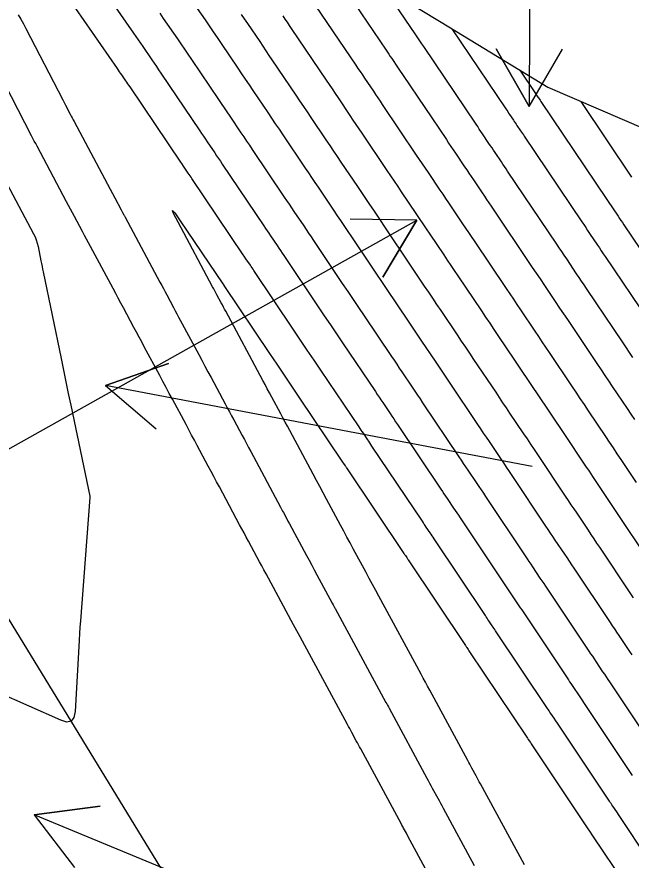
# Model space of a CAD drawing. Extents: x 954385 to 988206, y 1868364 to 1924553.
# Drawn here: x 956260.7 to 956316, y 1922333.4 to 1922409.4 of the extents above; entities that cross this region are included whole.
import ezdxf

# ---------------------------------------------------------------- set-up
doc = ezdxf.new("R2010")
doc.units = 0
for name, color, linetype in [('24', 7, 'Continuous'), ('26', 7, 'Continuous'), ('6', 7, 'Continuous'), ('7', 7, 'Continuous'), ('Default', 7, 'Continuous')]:
    doc.layers.add(name, color=color, linetype=linetype)

msp = doc.modelspace()

# ---------------------------------------------------------------- linework, layer by layer
at = {"layer": '24'}
msp.add_lwpolyline([(956289.316, 1922414.801), (956298.929, 1922408.959), (956308.528, 1922403.109), (956319.777, 1922398.269), (956331.687, 1922393.832), (956341.462, 1922388.09), (956351.192, 1922382.32), (956360.934, 1922376.558), (956369.904, 1922370.322), (956373.461, 1922365.58), (956375.82, 1922362.219), (956381.68, 1922354.081), (956387.79, 1922346.096), (956392.674, 1922337.361), (956397.137, 1922328.369), (956398.602, 1922317.541), (956398.746, 1922305.906), (956396.78, 1922292.979), (956395.195, 1922280.287), (956393.915, 1922267.78), (956393.014, 1922255.506), (956394.759, 1922244.849), (956397.469, 1922234.784), (956401.428, 1922225.484)], dxfattribs=at)
at = {"layer": '26'}
for points in [[(956307.131, 1922468.928), (956306.85, 1922401.363), (956303.872, 1922406.572), (956306.85, 1922401.363), (956309.872, 1922406.547)], [(956257.131, 1922368.928), (956296.739, 1922391.128), (956293.673, 1922385.97), (956296.739, 1922391.128), (956290.74, 1922391.204)], [(956307.131, 1922368.928), (956268.694, 1922376.217), (956274.358, 1922378.196), (956268.694, 1922376.217), (956273.24, 1922372.301)], [(956307.131, 1922318.928), (956262.242, 1922337.52), (956268.19, 1922338.303), (956262.242, 1922337.52), (956265.894, 1922332.76)]]:
    msp.add_lwpolyline(points, dxfattribs=at)
at = {"layer": '6'}
for points in [[(956268.177, 1922412.366), (956271.209, 1922407.967), (956271.414, 1922407.668), (956271.62, 1922407.37), (956271.826, 1922407.071), (956272.031, 1922406.772), (956272.854, 1922405.578), (956273.06, 1922405.279), (956273.264, 1922404.979), (956273.468, 1922404.679), (956273.671, 1922404.379), (956277.179, 1922399.18), (956277.347, 1922398.931), (956277.516, 1922398.681), (956277.684, 1922398.431), (956277.853, 1922398.181), (956278.527, 1922397.182), (956278.696, 1922396.932), (956278.864, 1922396.682), (956279.033, 1922396.432), (956279.201, 1922396.182), (956282.959, 1922390.6), (956283.108, 1922390.378), (956283.258, 1922390.156), (956283.408, 1922389.934), (956283.557, 1922389.712), (956284.155, 1922388.823), (956284.305, 1922388.601), (956284.454, 1922388.379), (956284.604, 1922388.157), (956284.753, 1922387.934), (956287.853, 1922383.321), (956288.401, 1922382.506), (956288.949, 1922381.69), (956289.498, 1922380.875), (956290.046, 1922380.06), (956293.008, 1922375.661), (956293.174, 1922375.415), (956293.339, 1922375.169), (956293.505, 1922374.923), (956293.67, 1922374.677), (956294.332, 1922373.693), (956294.498, 1922373.447), (956294.663, 1922373.201), (956294.828, 1922372.954), (956294.993, 1922372.708), (956298.896, 1922366.885), (956299.04, 1922366.67), (956299.185, 1922366.455), (956299.329, 1922366.239), (956299.474, 1922366.024), (956300.053, 1922365.163), (956300.198, 1922364.948), (956300.342, 1922364.732), (956300.486, 1922364.517), (956300.63, 1922364.301), (956304.727, 1922358.161), (956304.848, 1922357.979), (956304.97, 1922357.798), (956305.091, 1922357.616), (956305.213, 1922357.435), (956305.699, 1922356.708), (956305.82, 1922356.527), (956305.942, 1922356.345), (956306.063, 1922356.164), (956306.185, 1922355.982), (956310.394, 1922349.685), (956310.509, 1922349.514), (956310.623, 1922349.343), (956310.737, 1922349.172), (956310.852, 1922349.001), (956311.309, 1922348.316), (956311.423, 1922348.145), (956311.537, 1922347.974), (956311.651, 1922347.802), (956311.766, 1922347.631), (956316.036, 1922341.232), (956316.145, 1922341.069)], [(956316.535, 1922367.471), (956315.145, 1922369.546), (956314.797, 1922370.065), (956314.45, 1922370.584), (956314.103, 1922371.103), (956313.757, 1922371.623), (956312.211, 1922373.94), (956311.838, 1922374.499), (956311.464, 1922375.057), (956311.089, 1922375.616), (956310.714, 1922376.174), (956308.69, 1922379.183), (956308.367, 1922379.663), (956308.045, 1922380.143), (956307.723, 1922380.623), (956307.4, 1922381.104), (956306.112, 1922383.026), (956305.79, 1922383.506), (956305.468, 1922383.986), (956305.146, 1922384.466), (956304.823, 1922384.946), (956301.925, 1922389.254), (956301.668, 1922389.636), (956301.411, 1922390.018), (956301.154, 1922390.4), (956300.897, 1922390.782), (956299.869, 1922392.31), (956299.612, 1922392.692), (956299.355, 1922393.074), (956299.098, 1922393.456), (956298.841, 1922393.838), (956297.775, 1922395.424), (956297.512, 1922395.816), (956297.248, 1922396.207), (956296.985, 1922396.599), (956296.721, 1922396.99), (956293.649, 1922401.555), (956293.45, 1922401.851), (956293.251, 1922402.146), (956293.052, 1922402.442), (956292.853, 1922402.737), (956292.057, 1922403.92), (956291.858, 1922404.215), (956291.659, 1922404.511), (956291.46, 1922404.806), (956291.261, 1922405.101), (956287.138, 1922411.212)], [(956299.477, 1922329.052), (956295.939, 1922335.579), (956295.791, 1922335.852), (956295.545, 1922336.306), (956295.495, 1922336.397), (956295.446, 1922336.488), (956295.397, 1922336.579), (956295.348, 1922336.669), (956291.682, 1922343.458), (956291.583, 1922343.642), (956291.483, 1922343.826), (956291.384, 1922344.01), (956291.284, 1922344.195), (956290.886, 1922344.931), (956290.787, 1922345.115), (956290.687, 1922345.299), (956290.587, 1922345.483), (956290.488, 1922345.667), (956286.213, 1922353.552), (956286.064, 1922353.828), (956285.915, 1922354.103), (956285.767, 1922354.378), (956285.618, 1922354.654), (956283.157, 1922359.223), (956282.958, 1922359.593), (956282.759, 1922359.963), (956282.56, 1922360.333), (956282.36, 1922360.702), (956281.564, 1922362.181), (956281.365, 1922362.551), (956281.166, 1922362.921), (956280.968, 1922363.291), (956280.77, 1922363.661), (956278.945, 1922367.07), (956278.694, 1922367.538), (956278.443, 1922368.006), (956278.193, 1922368.474), (956277.942, 1922368.943), (956276.941, 1922370.816), (956276.69, 1922371.284), (956276.44, 1922371.752), (956276.189, 1922372.22), (956275.938, 1922372.688), (956274.716, 1922374.97), (956274.428, 1922375.506), (956274.141, 1922376.042), (956273.853, 1922376.578), (956273.566, 1922377.115), (956272.176, 1922379.704), (956271.942, 1922380.142), (956271.707, 1922380.58), (956271.473, 1922381.017), (956271.238, 1922381.455), (956270.301, 1922383.206), (956270.066, 1922383.644), (956269.832, 1922384.082), (956269.598, 1922384.52), (956269.363, 1922384.958), (956267.342, 1922388.737), (956267.162, 1922389.074), (956266.982, 1922389.412), (956266.801, 1922389.749), (956266.621, 1922390.087), (956265.901, 1922391.437), (956265.721, 1922391.774), (956265.541, 1922392.112), (956265.361, 1922392.449), (956265.181, 1922392.787), (956262.513, 1922397.789), (956262.39, 1922398.02), (956262.268, 1922398.252), (956262.147, 1922398.484), (956262.027, 1922398.716), (956257.779, 1922406.939)], [(956316.116, 1922395.007), (956311.537, 1922401.814)]]:
    msp.add_lwpolyline(points, dxfattribs=at)
at = {"layer": '7'}
for points in [[(956288.85, 1922414.034), (956293.96, 1922406.459), (956294.089, 1922406.268), (956294.218, 1922406.076), (956294.347, 1922405.885), (956294.476, 1922405.693), (956294.992, 1922404.927), (956295.121, 1922404.736), (956295.25, 1922404.544), (956295.379, 1922404.353), (956295.507, 1922404.161), (956299.4, 1922398.378), (956299.604, 1922398.076), (956299.807, 1922397.773), (956300.011, 1922397.47), (956300.214, 1922397.167), (956301.038, 1922395.941), (956301.237, 1922395.646), (956301.436, 1922395.35), (956301.634, 1922395.055), (956301.833, 1922394.76), (956302.628, 1922393.578), (956302.827, 1922393.283), (956303.026, 1922392.988), (956303.225, 1922392.692), (956303.423, 1922392.397), (956307.081, 1922386.958), (956307.355, 1922386.551), (956307.629, 1922386.143), (956307.903, 1922385.736), (956308.176, 1922385.328), (956309.27, 1922383.696), (956309.543, 1922383.288), (956309.817, 1922382.881), (956310.091, 1922382.473), (956310.365, 1922382.066), (956313.021, 1922378.116), (956313.355, 1922377.62), (956313.688, 1922377.123), (956314.021, 1922376.625), (956314.353, 1922376.128), (956315.682, 1922374.137), (956316.014, 1922373.639), (956316.346, 1922373.141)], [(956275.513, 1922412.28), (956277.65, 1922409.178), (956278.016, 1922408.644), (956278.381, 1922408.11), (956278.745, 1922407.575), (956279.108, 1922407.039), (956280.603, 1922404.823), (956280.941, 1922404.322), (956281.279, 1922403.821), (956281.617, 1922403.32), (956281.955, 1922402.819), (956283.306, 1922400.815), (956283.644, 1922400.314), (956283.982, 1922399.813), (956284.32, 1922399.312), (956284.657, 1922398.811), (956286.676, 1922395.812), (956286.966, 1922395.382), (956287.255, 1922394.952), (956287.545, 1922394.522), (956287.834, 1922394.092), (956288.993, 1922392.371), (956289.282, 1922391.94), (956289.572, 1922391.51), (956289.861, 1922391.08), (956290.15, 1922390.649), (956292.248, 1922387.528), (956292.68, 1922386.886), (956293.111, 1922386.244), (956293.543, 1922385.602), (956293.975, 1922384.96), (956295.963, 1922382.007), (956296.266, 1922381.558), (956296.568, 1922381.108), (956296.87, 1922380.659), (956297.172, 1922380.21), (956298.381, 1922378.413), (956298.683, 1922377.964), (956298.985, 1922377.515), (956299.287, 1922377.065), (956299.588, 1922376.616), (956302.214, 1922372.697), (956302.471, 1922372.314), (956302.729, 1922371.93), (956302.986, 1922371.546), (956303.244, 1922371.163), (956304.276, 1922369.63), (956304.533, 1922369.246), (956304.791, 1922368.862), (956305.048, 1922368.478), (956305.304, 1922368.094), (956308.339, 1922363.546), (956308.55, 1922363.229), (956308.762, 1922362.912), (956308.974, 1922362.596), (956309.185, 1922362.279), (956310.033, 1922361.013), (956310.245, 1922360.697), (956310.457, 1922360.38), (956310.669, 1922360.064), (956310.88, 1922359.747), (956314.152, 1922354.853), (956314.348, 1922354.56), (956314.543, 1922354.268), (956314.738, 1922353.976), (956314.933, 1922353.684), (956315.714, 1922352.514), (956315.909, 1922352.222), (956316.104, 1922351.929)], [(956316.204, 1922378.752), (956315.913, 1922379.188), (956315.621, 1922379.623), (956315.328, 1922380.059), (956312.039, 1922384.948), (956311.814, 1922385.283), (956311.589, 1922385.618), (956311.364, 1922385.954), (956311.139, 1922386.289), (956310.24, 1922387.63), (956310.015, 1922387.965), (956309.79, 1922388.301), (956309.565, 1922388.636), (956309.34, 1922388.971), (956304.921, 1922395.54), (956304.781, 1922395.749), (956304.64, 1922395.958), (956304.5, 1922396.166), (956304.359, 1922396.375), (956303.798, 1922397.209), (956303.657, 1922397.418), (956303.517, 1922397.627), (956303.376, 1922397.836), (956303.236, 1922398.044), (956302.654, 1922398.911), (956302.51, 1922399.125), (956302.366, 1922399.339), (956302.222, 1922399.553), (956302.078, 1922399.767), (956297.366, 1922406.767), (956297.189, 1922407.03), (956296.895, 1922407.467), (956296.836, 1922407.555), (956296.777, 1922407.642), (956296.718, 1922407.73), (956296.659, 1922407.817), (956293.776, 1922412.09)], [(956317.64, 1922333.436), (956314.96, 1922337.446), (956314.745, 1922337.769), (956314.385, 1922338.307), (956314.313, 1922338.414), (956314.242, 1922338.522), (956314.17, 1922338.629), (956314.098, 1922338.737), (956309.401, 1922345.775), (956309.254, 1922345.996), (956309.106, 1922346.217), (956308.811, 1922346.659), (956308.737, 1922346.77), (956308.663, 1922346.88), (956308.589, 1922346.991), (956308.515, 1922347.101), (956303.837, 1922354.099), (956303.761, 1922354.214), (956303.684, 1922354.328), (956303.608, 1922354.442), (956303.532, 1922354.556), (956303.226, 1922355.012), (956303.15, 1922355.126), (956303.073, 1922355.24), (956302.997, 1922355.355), (956302.921, 1922355.469), (956298.294, 1922362.405), (956298.206, 1922362.536), (956298.118, 1922362.667), (956298.03, 1922362.799), (956297.942, 1922362.93), (956297.589, 1922363.454), (956297.501, 1922363.586), (956297.412, 1922363.717), (956297.324, 1922363.848), (956297.236, 1922363.979), (956292.696, 1922370.754), (956292.599, 1922370.899), (956292.502, 1922371.043), (956292.405, 1922371.188), (956292.308, 1922371.332), (956291.919, 1922371.91), (956291.822, 1922372.055), (956291.725, 1922372.199), (956291.628, 1922372.343), (956291.53, 1922372.488), (956288.082, 1922377.61), (956287.475, 1922378.512), (956286.868, 1922379.414), (956286.261, 1922380.316), (956285.655, 1922381.218), (956282.054, 1922386.577), (956281.975, 1922386.695), (956281.895, 1922386.813), (956281.816, 1922386.931), (956281.736, 1922387.049), (956281.339, 1922387.64), (956281.18, 1922387.876), (956281.1, 1922387.994), (956276.473, 1922394.867), (956276.389, 1922394.992), (956276.305, 1922395.116), (956276.221, 1922395.24), (956276.138, 1922395.365), (956275.718, 1922395.986), (956275.551, 1922396.235), (956275.467, 1922396.359), (956270.892, 1922403.14), (956270.799, 1922403.277), (956270.706, 1922403.414), (956270.613, 1922403.551), (956270.519, 1922403.687), (956270.143, 1922404.234), (956270.048, 1922404.37), (956269.954, 1922404.507), (956269.86, 1922404.643), (956269.766, 1922404.78), (956265.261, 1922411.319)], [(956260.816, 1922409.637), (956261.057, 1922409.234), (956261.288, 1922408.825), (956261.508, 1922408.41), (956264.832, 1922401.976), (956265.086, 1922401.485), (956265.509, 1922400.666), (956265.594, 1922400.502), (956265.679, 1922400.339), (956265.765, 1922400.175), (956265.852, 1922400.013), (956269.096, 1922393.929), (956269.309, 1922393.53), (956269.522, 1922393.131), (956270.103, 1922392.042), (956270.218, 1922391.825), (956270.334, 1922391.608), (956270.363, 1922391.553), (956270.392, 1922391.499), (956270.421, 1922391.445), (956270.45, 1922391.391), (956273.591, 1922385.524), (956273.744, 1922385.239), (956273.897, 1922384.953), (956274.05, 1922384.668), (956274.203, 1922384.382), (956274.814, 1922383.239), (956274.966, 1922382.954), (956275.119, 1922382.668), (956275.272, 1922382.382), (956275.425, 1922382.097), (956277.083, 1922379.003), (956277.36, 1922378.487), (956277.636, 1922377.97), (956277.913, 1922377.454), (956278.19, 1922376.938), (956279.468, 1922374.556), (956279.66, 1922374.198), (956279.852, 1922373.84), (956280.044, 1922373.482), (956280.235, 1922373.125), (956281.001, 1922371.694), (956281.193, 1922371.336), (956281.384, 1922370.978), (956281.576, 1922370.62), (956281.767, 1922370.262), (956284.442, 1922365.261), (956284.51, 1922365.135), (956284.578, 1922365.008), (956284.645, 1922364.882), (956284.713, 1922364.756), (956284.985, 1922364.251), (956285.121, 1922363.998), (956285.257, 1922363.745), (956286.789, 1922360.899), (956287.025, 1922360.461), (956287.261, 1922360.024), (956287.497, 1922359.586), (956287.732, 1922359.148), (956289.102, 1922356.604), (956289.191, 1922356.439), (956289.281, 1922356.273), (956289.303, 1922356.231), (956289.325, 1922356.19), (956289.348, 1922356.148), (956289.37, 1922356.107), (956293.954, 1922347.651), (956294.026, 1922347.519), (956294.098, 1922347.386), (956294.169, 1922347.254), (956294.241, 1922347.121), (956297.644, 1922340.826), (956297.765, 1922340.601), (956297.887, 1922340.376), (956298.008, 1922340.151), (956298.13, 1922339.926), (956298.616, 1922339.026), (956298.737, 1922338.801), (956298.859, 1922338.576), (956298.981, 1922338.351), (956299.103, 1922338.127), (956301.918, 1922332.935)], [(956317.975, 1922343.727), (956314.13, 1922349.488), (956313.975, 1922349.72), (956313.821, 1922349.951), (956313.666, 1922350.183), (956313.511, 1922350.415), (956312.893, 1922351.342), (956312.738, 1922351.574), (956312.583, 1922351.806), (956312.428, 1922352.037), (956312.273, 1922352.269), (956308.533, 1922357.865), (956308.366, 1922358.114), (956308.199, 1922358.363), (956308.033, 1922358.612), (956307.866, 1922358.861), (956307.199, 1922359.857), (956307.032, 1922360.106), (956306.866, 1922360.355), (956306.699, 1922360.604), (956306.533, 1922360.853), (956302.967, 1922366.198), (956302.767, 1922366.498), (956302.566, 1922366.797), (956302.366, 1922367.097), (956302.164, 1922367.396), (956301.359, 1922368.594), (956301.158, 1922368.893), (956300.957, 1922369.192), (956300.756, 1922369.492), (956300.555, 1922369.791), (956297.291, 1922374.662), (956297.057, 1922375.01), (956296.824, 1922375.358), (956296.59, 1922375.705), (956296.357, 1922376.053), (956295.421, 1922377.443), (956295.187, 1922377.791), (956294.954, 1922378.139), (956294.72, 1922378.486), (956294.486, 1922378.834), (956292.011, 1922382.51), (956291.52, 1922383.238), (956291.03, 1922383.967), (956290.54, 1922384.696), (956290.05, 1922385.425), (956287.452, 1922389.292), (956287.232, 1922389.618), (956287.013, 1922389.944), (956286.793, 1922390.271), (956286.574, 1922390.597), (956285.696, 1922391.902), (956285.476, 1922392.228), (956285.257, 1922392.554), (956285.037, 1922392.88), (956284.817, 1922393.206), (956281.929, 1922397.496), (956281.676, 1922397.872), (956281.423, 1922398.248), (956281.17, 1922398.623), (956280.917, 1922398.998), (956279.904, 1922400.5), (956279.651, 1922400.875), (956279.397, 1922401.251), (956279.144, 1922401.626), (956278.891, 1922402.002), (956276.451, 1922405.618), (956276.137, 1922406.082), (956275.823, 1922406.545), (956275.507, 1922407.006), (956275.19, 1922407.468), (956273.92, 1922409.311), (956273.603, 1922409.772)], [(956316.267, 1922357.084), (956316.031, 1922357.436), (956313.228, 1922361.63), (956312.971, 1922362.014), (956312.714, 1922362.398), (956312.457, 1922362.782), (956312.2, 1922363.166), (956311.172, 1922364.702), (956310.915, 1922365.086), (956310.658, 1922365.47), (956310.401, 1922365.854), (956310.145, 1922366.238), (956307.641, 1922369.991), (956307.328, 1922370.459), (956307.015, 1922370.927), (956306.701, 1922371.395), (956306.387, 1922371.863), (956305.129, 1922373.733), (956304.815, 1922374.2), (956304.501, 1922374.668), (956304.187, 1922375.136), (956303.873, 1922375.603), (956301.885, 1922378.569), (956301.516, 1922379.121), (956301.146, 1922379.672), (956300.776, 1922380.223), (956300.405, 1922380.774), (956298.924, 1922382.977), (956298.553, 1922383.528), (956298.182, 1922384.078), (956297.812, 1922384.629), (956297.441, 1922385.18), (956295.94, 1922387.41), (956295.566, 1922387.965), (956295.192, 1922388.52), (956294.819, 1922389.076), (956294.446, 1922389.631), (956292.849, 1922392.007), (956292.49, 1922392.541), (956292.131, 1922393.076), (956291.771, 1922393.61), (956291.412, 1922394.144), (956289.932, 1922396.343), (956289.593, 1922396.846), (956289.254, 1922397.35), (956288.915, 1922397.854), (956288.576, 1922398.357), (956287.219, 1922400.372), (956286.88, 1922400.875), (956286.541, 1922401.379), (956286.202, 1922401.882), (956285.862, 1922402.386), (956283.714, 1922405.57), (956283.437, 1922405.98), (956283.16, 1922406.391), (956282.883, 1922406.802), (956282.606, 1922407.213), (956281.497, 1922408.856), (956281.22, 1922409.267), (956280.941, 1922409.676)], [(956284.657, 1922409.532), (956284.849, 1922409.247), (956285.041, 1922408.961), (956285.234, 1922408.676), (956285.426, 1922408.391), (956288.561, 1922403.744), (956288.831, 1922403.344), (956289.1, 1922402.945), (956289.369, 1922402.545), (956289.638, 1922402.146), (956290.714, 1922400.547), (956290.983, 1922400.148), (956291.252, 1922399.748), (956291.521, 1922399.348), (956291.79, 1922398.949), (956294.043, 1922395.602), (956294.366, 1922395.122), (956294.689, 1922394.642), (956295.013, 1922394.161), (956295.336, 1922393.68), (956296.643, 1922391.734), (956296.958, 1922391.266), (956297.273, 1922390.797), (956297.589, 1922390.328), (956297.904, 1922389.86), (956299.166, 1922387.985), (956299.482, 1922387.517), (956299.797, 1922387.048), (956300.112, 1922386.579), (956300.428, 1922386.111), (956302.564, 1922382.934), (956302.936, 1922382.382), (956303.307, 1922381.829), (956303.678, 1922381.276), (956304.049, 1922380.723), (956305.532, 1922378.509), (956305.903, 1922377.957), (956306.273, 1922377.405), (956306.644, 1922376.854), (956307.014, 1922376.302), (956308.498, 1922374.096), (956308.869, 1922373.544), (956309.239, 1922372.992), (956309.609, 1922372.44), (956309.978, 1922371.887), (956311.951, 1922368.93), (956312.252, 1922368.479), (956312.554, 1922368.027), (956312.856, 1922367.575), (956313.158, 1922367.124), (956314.368, 1922365.318), (956314.67, 1922364.867), (956314.972, 1922364.416), (956315.274, 1922363.964), (956315.576, 1922363.512), (956317.91, 1922360.02)], [(956299.903, 1922408.365), (956304.757, 1922401.155), (956304.841, 1922401.03), (956304.925, 1922400.904), (956305.009, 1922400.779), (956305.093, 1922400.654), (956305.434, 1922400.148), (956305.516, 1922400.026), (956305.598, 1922399.903), (956305.68, 1922399.781), (956305.762, 1922399.659), (956306.091, 1922399.171), (956306.173, 1922399.049), (956306.255, 1922398.927), (956306.337, 1922398.805), (956306.419, 1922398.683), (956311.599, 1922390.983), (956311.775, 1922390.72), (956311.952, 1922390.458), (956312.128, 1922390.195), (956312.304, 1922389.932), (956313.008, 1922388.881), (956313.184, 1922388.619), (956313.361, 1922388.356), (956313.537, 1922388.093), (956313.714, 1922387.831), (956317.635, 1922382.001)], [(956306.029, 1922404.632), (956307.435, 1922402.543), (956307.484, 1922402.47), (956307.533, 1922402.398), (956307.655, 1922402.215), (956307.703, 1922402.145), (956307.846, 1922401.933), (956307.917, 1922401.827), (956313.857, 1922392.995), (956313.985, 1922392.805), (956314.113, 1922392.615), (956314.24, 1922392.425), (956314.368, 1922392.235), (956314.878, 1922391.474), (956315.005, 1922391.284), (956315.133, 1922391.094), (956315.26, 1922390.904), (956315.388, 1922390.714), (956319.942, 1922383.943)], [(956259.273, 1922395.377), (956262.197, 1922389.894), (956262.33, 1922389.62), (956262.443, 1922389.338), (956262.534, 1922389.049), (956262.604, 1922388.753), (956262.86, 1922387.454), (956262.91, 1922387.202), (956262.96, 1922386.951), (956263.011, 1922386.699), (956263.063, 1922386.448), (956264.674, 1922378.641), (956264.891, 1922377.591), (956265.108, 1922376.542), (956265.326, 1922375.492), (956265.545, 1922374.443), (956267.259, 1922366.232), (956267.26, 1922366.225), (956267.261, 1922366.219), (956267.261, 1922366.212), (956267.261, 1922366.205), (956267.255, 1922366.125), (956266.42, 1922355.005), (956266.378, 1922354.425), (956266.339, 1922353.845), (956266.302, 1922353.264), (956266.269, 1922352.684), (956265.947, 1922346.82), (956265.84, 1922346.273), (956265.589, 1922345.96), (956265.196, 1922345.88), (956264.661, 1922346.032), (956258.927, 1922348.577)], [(956306.427, 1922332.994), (956302.46, 1922340.313), (956302.365, 1922340.488), (956302.27, 1922340.664), (956302.175, 1922340.839), (956302.08, 1922341.015), (956301.701, 1922341.717), (956301.606, 1922341.892), (956301.511, 1922342.068), (956301.416, 1922342.243), (956301.322, 1922342.419), (956297.894, 1922348.765), (956297.702, 1922349.12), (956297.511, 1922349.475), (956297.319, 1922349.829), (956297.127, 1922350.184), (956293.317, 1922357.211), (956293.028, 1922357.745), (956292.739, 1922358.278), (956292.451, 1922358.812), (956292.163, 1922359.347), (956291.012, 1922361.484), (956290.725, 1922362.018), (956290.437, 1922362.552), (956290.149, 1922363.087), (956289.861, 1922363.621), (956288.601, 1922365.96), (956288.296, 1922366.528), (956287.991, 1922367.096), (956287.686, 1922367.665), (956287.381, 1922368.233), (956285.28, 1922372.162), (956285.078, 1922372.539), (956284.877, 1922372.915), (956284.675, 1922373.292), (956284.474, 1922373.668), (956283.667, 1922375.175), (956283.466, 1922375.551), (956283.264, 1922375.928), (956283.062, 1922376.304), (956282.86, 1922376.68), (956279.512, 1922382.924), (956279.413, 1922383.107), (956279.315, 1922383.29), (956279.217, 1922383.473), (956279.119, 1922383.656), (956278.727, 1922384.388), (956278.629, 1922384.571), (956278.531, 1922384.754), (956278.433, 1922384.938), (956278.335, 1922385.121), (956275.215, 1922390.953), (956274.821, 1922391.72), (956274.723, 1922391.995), (956274.921, 1922391.78), (956275.414, 1922391.073), (956279.242, 1922385.388), (956279.336, 1922385.247), (956279.355, 1922385.219), (956283.457, 1922379.115), (956284.122, 1922378.126), (956284.787, 1922377.137), (956285.452, 1922376.148), (956286.117, 1922375.16), (956290.053, 1922369.315), (956290.139, 1922369.186), (956290.283, 1922368.972), (956290.312, 1922368.929), (956290.341, 1922368.886), (956290.37, 1922368.843), (956290.398, 1922368.8), (956295.577, 1922361.073), (956295.609, 1922361.026), (956295.64, 1922360.979), (956295.672, 1922360.932), (956295.704, 1922360.885), (956295.83, 1922360.697), (956295.862, 1922360.65), (956295.894, 1922360.602), (956295.925, 1922360.555), (956295.957, 1922360.508), (956301.115, 1922352.776), (956301.146, 1922352.73), (956301.177, 1922352.683), (956301.208, 1922352.636), (956301.24, 1922352.59), (956301.365, 1922352.403), (956301.427, 1922352.31), (956301.489, 1922352.217), (956306.636, 1922344.518), (956306.703, 1922344.418), (956306.77, 1922344.318), (956306.97, 1922344.018), (956307.037, 1922343.918), (956312.159, 1922336.242), (956312.229, 1922336.137), (956312.3, 1922336.032), (956312.581, 1922335.611), (956315.476, 1922331.28)]]:
    msp.add_lwpolyline(points, dxfattribs=at)
at = {"layer": 'Default'}
msp.add_line((957221.14, 1920784.239), (956045.796, 1922705.182), dxfattribs=at)

doc.saveas('drawing.dxf')
